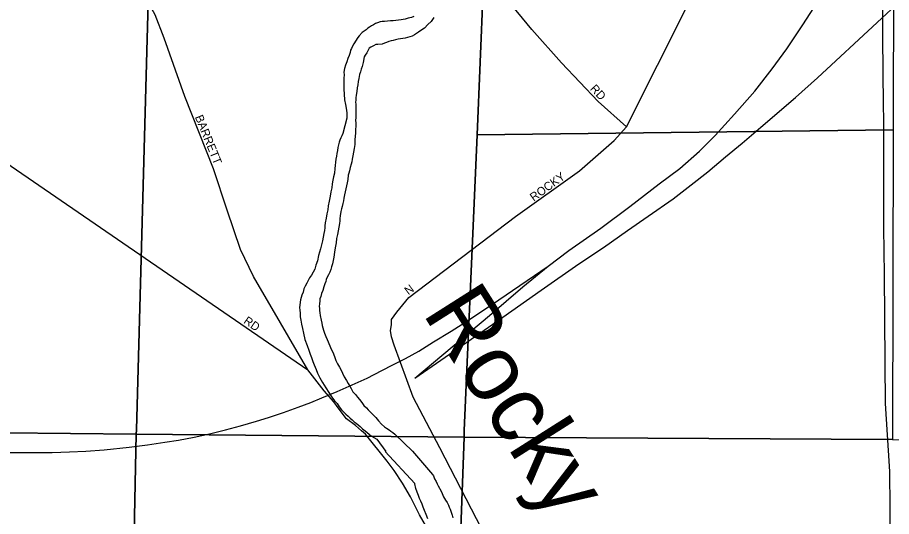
# Model space of a CAD drawing. Extents: x 2010165 to 2382125, y 1060529 to 1407316.
# Drawn here: x 2140939 to 2146157, y 1229747 to 1232726 of the extents above; entities that cross this region are included whole.
import ezdxf

# ---------------------------------------------------------------- set-up
doc = ezdxf.new("R2010")
doc.units = 0
for name, color, linetype in [('GM_X_City_Street', 7, 'Continuous'), ('GM_X_City_Street_Text', 7, 'Continuous'), ('GM_X_Major_River', 7, 'Continuous'), ('GM_X_Major_River_Text', 7, 'Continuous'), ('GM_X_Minor_River_Text', 7, 'Continuous'), ('GM_X_Rail_Line', 7, 'Continuous'), ('GM_X_Section', 7, 'Continuous'), ('GM_X_State_Route', 7, 'Continuous')]:
    doc.layers.add(name, color=color, linetype=linetype)

msp = doc.modelspace()

# ---------------------------------------------------------------- linework, layer by layer
at = {"layer": 'GM_X_City_Street'}
for points in [[(2143869.2, 1229367.1), (2143460.8, 1230156), (2143301.8, 1230460.3), (2143187.6, 1230770.6), (2143171.3, 1230819.6), (2143165.9, 1230857.7), (2143171.3, 1230890.4), (2143171.3, 1230923), (2143204, 1230966.6), (2143274.8, 1231053.7), (2143911.8, 1231538), (2144293.9, 1231811), (2144500.5, 1231991.2), (2144574.7, 1232072.4), (2144945.5, 1232809), (2146080.9, 1235222.3)], [(2142509.6, 1230902.3), (2142347.9, 1231178.8), (2142270.7, 1231341.5), (2142189.9, 1231576.2), (2142109.1, 1231823), (2141937.3, 1232254.6), (2141814.9, 1232601.7), (2141761.6, 1232742.2), (2141678.4, 1232890.8), (2141624.9, 1232997.2), (2141529.4, 1233101.8), (2141379.9, 1233202.6), (2141256.2, 1233273.3), (2141156.7, 1233373.8), (2140989.6, 1233562.9), (2140788.7, 1233780.1), (2140591.8, 1234009.3), (2140440.6, 1234168.2), (2140245.6, 1234371.4), (2140096.5, 1234495.9), (2139774, 1234723.1), (2139743.3, 1234740.9)], [(2144574.7, 1232072.4), (2144405.2, 1232224.3), (2144186.2, 1232455.7), (2144009.7, 1232655.3), (2143859.6, 1232837.2)], [(2139812.7, 1232597.9), (2139928, 1232505.7), (2142673.2, 1230622.5)], [(2142673.2, 1230622.5), (2142509.6, 1230902.3)], [(2143459.7, 1229315.1), (2143452.4, 1229463.5), (2143439.8, 1229539.5), (2143396.8, 1229657.5), (2143339.9, 1229757.3), (2143285, 1229865.1), (2143238.3, 1229946.9), (2143187.7, 1230020.6), (2143145.2, 1230076.3), (2143017.2, 1230237.5), (2142992.9, 1230257.7), (2142956.4, 1230290.2), (2142903.6, 1230330.8), (2142859, 1230387.6), (2142826.6, 1230432.3), (2142769.8, 1230497.1), (2142673.2, 1230622.5)]]:
    msp.add_lwpolyline(points, dxfattribs=at)
at = {"layer": 'GM_X_Major_River'}
for points in [[(2143305.5, 1232732), (2143291.5, 1232725.7), (2143281.5, 1232723.5), (2143271.6, 1232721.3), (2143253.6, 1232717), (2143241.6, 1232714.7), (2143229.6, 1232712.5), (2143213.6, 1232710.2), (2143197.6, 1232707.9), (2143181.5, 1232705.6), (2143165.5, 1232705.2), (2143147.4, 1232704.9), (2143129.4, 1232702.5), (2143115.4, 1232702.3), (2143103.4, 1232700), (2143087.4, 1232693.7), (2143075.5, 1232689.5), (2143063.6, 1232683.2), (2143051.6, 1232677), (2143039.8, 1232668.7), (2143029.8, 1232662.5), (2143020, 1232652.3), (2143008.1, 1232644), (2142996.2, 1232635.8), (2142978.5, 1232617.4), (2142970.7, 1232607.2), (2142947.3, 1232568.6), (2142939.5, 1232554.4), (2142933.8, 1232540.2), (2142927.9, 1232530.1), (2142924.1, 1232518), (2142918.5, 1232499.8), (2142910.8, 1232481.6), (2142905.1, 1232461.4), (2142897.5, 1232441.2), (2142891.8, 1232421.1), (2142888.2, 1232398.9), (2142888.5, 1232382.8), (2142886.9, 1232364.8), (2142887.2, 1232344.7), (2142887.6, 1232322.6), (2142888.1, 1232298.6), (2142888.6, 1232268.5), (2142891.3, 1232234.4), (2142897.8, 1232206.4), (2142900.2, 1232184.4), (2142902.5, 1232170.4), (2142904.8, 1232156.4), (2142905, 1232142.4), (2142905.4, 1232124.3), (2142881, 1232033.5), (2142875.2, 1232019.4), (2142869.4, 1232007.2), (2142863.6, 1231993.1), (2142859.9, 1231980.9), (2142856.1, 1231966.8)], [(2143424, 1232726.2), (2143408.4, 1232701.9), (2143388.6, 1232683.4), (2143369, 1232663), (2143347.2, 1232648.5), (2143333.3, 1232638.2), (2143321.4, 1232630), (2143309.5, 1232621.7), (2143295.6, 1232615.4), (2143281.6, 1232611.1), (2143267.7, 1232606.9), (2143253.7, 1232602.6), (2143239.7, 1232600.3), (2143225.7, 1232598), (2143211.7, 1232595.8), (2143195.7, 1232593.4), (2143181.7, 1232589.2), (2143169.7, 1232586.9), (2143155.7, 1232582.6), (2143141.8, 1232576.3), (2143129.8, 1232572.1), (2143115.9, 1232567.8), (2143089.8, 1232565.3), (2143077.8, 1232565.1), (2143063.9, 1232556.8), (2143048, 1232548.5), (2143038.1, 1232542.2), (2143024.5, 1232515.9), (2143014.8, 1232501.7), (2143008.9, 1232491.5), (2143003.5, 1232457.3), (2142996, 1232433.1), (2142990.2, 1232416.9), (2142986.5, 1232400.8), (2142980.8, 1232386.6), (2142977.2, 1232362.5), (2142973.5, 1232344.3), (2142969.9, 1232324.2), (2142966.2, 1232306.1), (2142964.6, 1232284)], [(2142964.6, 1232284), (2142961, 1232261.8), (2142959.3, 1232245.7), (2142959.6, 1232231.7), (2142957.8, 1232219.6), (2142958, 1232209.6), (2142958.1, 1232199.6), (2142958.4, 1232187.5), (2142958.7, 1232171.5), (2142958.9, 1232157.4), (2142959.2, 1232145.4), (2142959.5, 1232129.3), (2142957.8, 1232111.3), (2142958, 1232097.2), (2142958.4, 1232077.2), (2142956.8, 1232057.1), (2142957.2, 1232035), (2142955.5, 1232016.9), (2142953.9, 1231994.8), (2142952.4, 1231968.7), (2142948.8, 1231944.5), (2142945.2, 1231922.4), (2142941.6, 1231900.2), (2142938, 1231880.1), (2142934.3, 1231864), (2142930.5, 1231849.8), (2142924.9, 1231829.7), (2142921.2, 1231811.5), (2142917.4, 1231797.4), (2142913.7, 1231785.3), (2142912.1, 1231759.2), (2142906.5, 1231739), (2142895.5, 1231684.6), (2142891.8, 1231666.5), (2142888.1, 1231648.4), (2142884.4, 1231632.2), (2142880.7, 1231616.1), (2142877, 1231598), (2142873.2, 1231583.8), (2142869.5, 1231567.7), (2142866, 1231541.6), (2142864.3, 1231525.5), (2142862.5, 1231511.4), (2142860.8, 1231495.3), (2142857.2, 1231475.2), (2142853.6, 1231453), (2142850, 1231430.9), (2142844.4, 1231406.7), (2142840.9, 1231380.6), (2142835.4, 1231350.3), (2142831.9, 1231324.2), (2142828.4, 1231296), (2142822.8, 1231275.8), (2142819.1, 1231255.7), (2142813.4, 1231237.6), (2142809.7, 1231221.4), (2142804, 1231205.3), (2142796.3, 1231189.1), (2142788.5, 1231174.8), (2142782.7, 1231162.7), (2142778.9, 1231150.6), (2142773.2, 1231136.4), (2142767.5, 1231118.3), (2142761.9, 1231096.1), (2142754.2, 1231077.9), (2142750.5, 1231059.7), (2142744.8, 1231045.6), (2142743, 1231033.5), (2142741.3, 1231017.4), (2142739.6, 1231001.3), (2142741.7, 1230991.3), (2142742, 1230977.3), (2142744.3, 1230963.3), (2142746.6, 1230947.3), (2142751.1, 1230919.3), (2142755.5, 1230901.3), (2142757.7, 1230887.3), (2142762, 1230873.3), (2142766.3, 1230859.4), (2142772.6, 1230841.4), (2142779, 1230821.5), (2142787.4, 1230803.6), (2142814.6, 1230741.9), (2142820.9, 1230728), (2142831.4, 1230702.1), (2142839.9, 1230678.1), (2142850.3, 1230658.3), (2142860.7, 1230638.4), (2142871, 1230620.6), (2142879.4, 1230602.7), (2142889.8, 1230580.8), (2142902.3, 1230558.9), (2142912.6, 1230541.1), (2142923, 1230525.2), (2142931.3, 1230511.3), (2142941.7, 1230491.5), (2142956, 1230475.7), (2142968.3, 1230459.9), (2142980.6, 1230446.1), (2142995, 1230428.3), (2143007.4, 1230410.4)], [(2142856.1, 1231966.8), (2142852.4, 1231950.7), (2142848.7, 1231932.6), (2142845, 1231914.4), (2142843.3, 1231898.4), (2142839.7, 1231880.2), (2142838, 1231862.1), (2142836.3, 1231842), (2142832.7, 1231823.9), (2142831.2, 1231795.8), (2142825.5, 1231775.6), (2142821.9, 1231755.5), (2142818.3, 1231733.3), (2142814.7, 1231709.2), (2142809.2, 1231685), (2142805.6, 1231658.8), (2142800.2, 1231628.6), (2142794.6, 1231602.4), (2142791.1, 1231578.3), (2142785.5, 1231554.1), (2142782, 1231527.9), (2142776.5, 1231499.7), (2142774.8, 1231481.6), (2142773, 1231469.6), (2142771.3, 1231453.5), (2142767.6, 1231437.3), (2142764, 1231415.2), (2142760.4, 1231393.1), (2142754.8, 1231368.9), (2142747.2, 1231344.6), (2142741.6, 1231324.5), (2142735.9, 1231304.3), (2142730.5, 1231274.1), (2142720.9, 1231247.8), (2142713.4, 1231223.6), (2142703.7, 1231205.3), (2142694, 1231187.1), (2142682.2, 1231170.8), (2142674.5, 1231156.6), (2142666.7, 1231140.4), (2142657, 1231122.2), (2142649.3, 1231106), (2142643.7, 1231085.8), (2142636, 1231067.6), (2142628.4, 1231041.3), (2142623.3, 1230995.1), (2142623.6, 1230979), (2142625.9, 1230961), (2142626.3, 1230939), (2142630.7, 1230919), (2142635.2, 1230895), (2142639.7, 1230869), (2142646.2, 1230841), (2142654.9, 1230803.1), (2142667.6, 1230767.2), (2142678.2, 1230739.3), (2142686.7, 1230715.4), (2142695.1, 1230695.4), (2142701.5, 1230671.5), (2142709.9, 1230651.6), (2142716.2, 1230637.6), (2142722.5, 1230623.7), (2142730.9, 1230601.8), (2142743.5, 1230574), (2142760, 1230546.2), (2142780.7, 1230514.5), (2142797.3, 1230486.7), (2142815.8, 1230459), (2142832.3, 1230437.2), (2142846.6, 1230421.4), (2142859, 1230401.6), (2142873.4, 1230383.8), (2142887.7, 1230370), (2142900, 1230358.2), (2142912.2, 1230346.4), (2142924.5, 1230334.6), (2142936.7, 1230324.8), (2142949, 1230313), (2142961.2, 1230303.2), (2142973.4, 1230293.4), (2142985.6, 1230283.6), (2142997.9, 1230269.8), (2143014.2, 1230258.1), (2143026.4, 1230248.3), (2143038.7, 1230238.5), (2143052.9, 1230226.7), (2143067.1, 1230218.9), (2143083.4, 1230209.2), (2143137.4, 1230135.6)], [(2143007.4, 1230410.4), (2143021.7, 1230394.7), (2143032, 1230382.8), (2143046.3, 1230369.1), (2143064.7, 1230351.3), (2143079, 1230337.6), (2143093.4, 1230317.8), (2143111.8, 1230298.1), (2143130.2, 1230282.4), (2143142.3, 1230274.6), (2143158.6, 1230264.8), (2143168.8, 1230257), (2143178.9, 1230249.2), (2143191.2, 1230239.4), (2143296.3, 1230136.8)], [(2143415.7, 1229998.1), (2143422.2, 1229990.2), (2143428.5, 1229972.2), (2143438.7, 1229956.3), (2143444.9, 1229942.3), (2143451.1, 1229930.3), (2143467.5, 1229898.4), (2143473.7, 1229884.5), (2143482, 1229864.5), (2143494.3, 1229844.6), (2143504.5, 1229830.7), (2143512.7, 1229814.7), (2143516.8, 1229802.7), (2143523, 1229790.8), (2143527.3, 1229772.8), (2143533.5, 1229754.8), (2143537.7, 1229738.8)], [(2143389.5, 1229732.9), (2143379.2, 1229758.9), (2143368.8, 1229782.8), (2143360.6, 1229802.8), (2143354.3, 1229820.8), (2143346.1, 1229838.8), (2143339.8, 1229854.7), (2143333.6, 1229872.7), (2143325.3, 1229892.7), (2143317, 1229914.6), (2143310.6, 1229942.6), (2143310.2, 1229944.9)]]:
    msp.add_lwpolyline(points, dxfattribs=at)
at = {"layer": 'GM_X_Minor_River_Text'}
for points in [[(2143134.3, 1230135.6), (2143310.2, 1229944.9)], [(2143134.3, 1230135.6), (2143310.2, 1229944.9)], [(2143297.1, 1230136.8), (2143415.7, 1229998.1)], [(2143297.1, 1230136.8), (2143415.7, 1229998.1)]]:
    msp.add_lwpolyline(points, dxfattribs=at)
at = {"layer": 'GM_X_Rail_Line'}
for points in [[(2144106.6, 1231241.8), (2144229.6, 1231335.2), (2144420.6, 1231469.2), (2144593.9, 1231598.3), (2144768.9, 1231732.5), (2144893, 1231824.9), (2145010.5, 1231928.2), (2145104.6, 1232021.5), (2145218.7, 1232148.2), (2145340.4, 1232286.4), (2145444.5, 1232419.7), (2145531.1, 1232538), (2145627.8, 1232682.2), (2145736.9, 1232852.9), (2146031, 1233329.5), (2146368.4, 1233874.3), (2146737, 1234469.9), (2146943.7, 1234810.9), (2147365.6, 1235489.3), (2147948.7, 1236435), (2148494.7, 1237318.9), (2149019.9, 1238173.1)], [(2143311.5, 1230572.3), (2143801.8, 1230913.6), (2144064.7, 1231097.2), (2144290.5, 1231255.9), (2144436.9, 1231352.9), (2144581.5, 1231454.1), (2144704, 1231540.9), (2144852.6, 1231644.3), (2144961.3, 1231727.5), (2145059.4, 1231805), (2145165.7, 1231893.7), (2145265.4, 1231976.5), (2145375.8, 1232070.9), (2145584.4, 1232248.8), (2145715.9, 1232365.6), (2146071.7, 1232695.2), (2146213.4, 1232826.8), (2147723.2, 1234264.7), (2148913.3, 1235390.1)], [(2140171.2, 1230128), (2141037.4, 1230128.7), (2141146.2, 1230129.6), (2141249.1, 1230132.5), (2141347.4, 1230137.5), (2141455.7, 1230145), (2141605.7, 1230160.4), (2141716.1, 1230174.2), (2141819.4, 1230190), (2141899.8, 1230202.5), (2141993.5, 1230221.3), (2142085.5, 1230240.8), (2142181.3, 1230265), (2142270.9, 1230288.7), (2142365.9, 1230315.8), (2142437.5, 1230338.3), (2142527.1, 1230368.3), (2142614.5, 1230398.7), (2142690.3, 1230427.9), (2142756.2, 1230454.5), (2142846.6, 1230493.3), (2143026.1, 1230573.6), (2143114.8, 1230618.6), (2143179.8, 1230652.4), (2143256.4, 1230691.1), (2143334.3, 1230734.8), (2143423.5, 1230789), (2143528.4, 1230854), (2143631.7, 1230919.4), (2143811.7, 1231041.4), (2144106.6, 1231241.8)], [(2143311.5, 1230572.3), (2143756.3, 1230947.2), (2143955.9, 1231119), (2144106.6, 1231241.8)]]:
    msp.add_lwpolyline(points, dxfattribs=at)
at = {"layer": 'GM_X_Section'}
for points in [[(2143762.7, 1233892), (2146170.5, 1233914.6), (2146166.5, 1232055.2), (2143682.3, 1232025.4), (2143719.8, 1232895.4)], [(2141720.3, 1232890.9), (2141648.6, 1230264.6), (2141648.1, 1230239.3), (2139686.1, 1230258), (2139691.5, 1230734.2), (2139701.1, 1231653.2), (2139705.6, 1232793.9), (2139704.7, 1232886.4)], [(2143719.8, 1232895.4), (2143682.3, 1232025.4), (2143606.4, 1230260.6), (2143604.9, 1230220.8), (2141648.1, 1230239.3), (2141648.6, 1230264.6), (2141720.3, 1232890.9)], [(2146166.5, 1232055.2), (2146162.4, 1230207.3), (2143604.9, 1230220.8), (2143606.4, 1230260.6), (2143682.3, 1232025.4)], [(2139686.1, 1230258), (2141648.1, 1230239.3), (2141594.3, 1227579), (2139677.3, 1227606), (2139680.3, 1228952.7)], [(2141648.1, 1230239.3), (2143604.9, 1230220.8), (2143508.2, 1227552.1), (2141594.3, 1227579)], [(2143604.9, 1230220.8), (2146162.4, 1230207.3), (2148785.9, 1230193.6), (2148600.9, 1224775.6), (2143408.8, 1224809.4), (2143508.2, 1227552.1)]]:
    msp.add_lwpolyline(points, close=True, dxfattribs=at)
at = {"layer": 'GM_X_State_Route'}
for points in [[(2146105.4, 1232658.5), (2146102.6, 1232949.5), (2146097.5, 1233256.1), (2146098.1, 1233491.7), (2146098.1, 1233505)], [(2146109, 1232235.3), (2146106.5, 1232372.2), (2146105.6, 1232640.8), (2146105.4, 1232658.5)], [(2146145.9, 1230013.9), (2146145.4, 1230047.7), (2146121, 1230422.1), (2146118.2, 1230662.6), (2146117.3, 1230935.2), (2146114.4, 1231191.7), (2146111.5, 1231470.3), (2146110.4, 1231787), (2146111.4, 1232103.7), (2146109.4, 1232214.3), (2146109, 1232235.3)], [(2146151.5, 1229590.7), (2146145.9, 1230013.9)]]:
    msp.add_lwpolyline(points, dxfattribs=at)

# ---------------------------------------------------------------- texts
at = {"layer": 'GM_X_City_Street_Text'}
for s, rotation, p in [('RD', 312.8801, (2144354.4, 1232298)), ('BARRETT', 292.1363, (2141997.2, 1232132.1)), ('ROCKY', 35.9422, (2144020.8, 1231626)), ('N', 36.8743, (2143272.7, 1231067.1)), ('RD', 325.4889, (2142284.8, 1230904.5))]:
    msp.add_text(s, height=50, rotation=rotation, dxfattribs=at).set_placement(p)
at = {"layer": 'GM_X_Major_River_Text'}
msp.add_text('Rocky', height=400.24, rotation=302.3773, dxfattribs=at).set_placement((2143352.4, 1230963))

doc.saveas('drawing.dxf')
